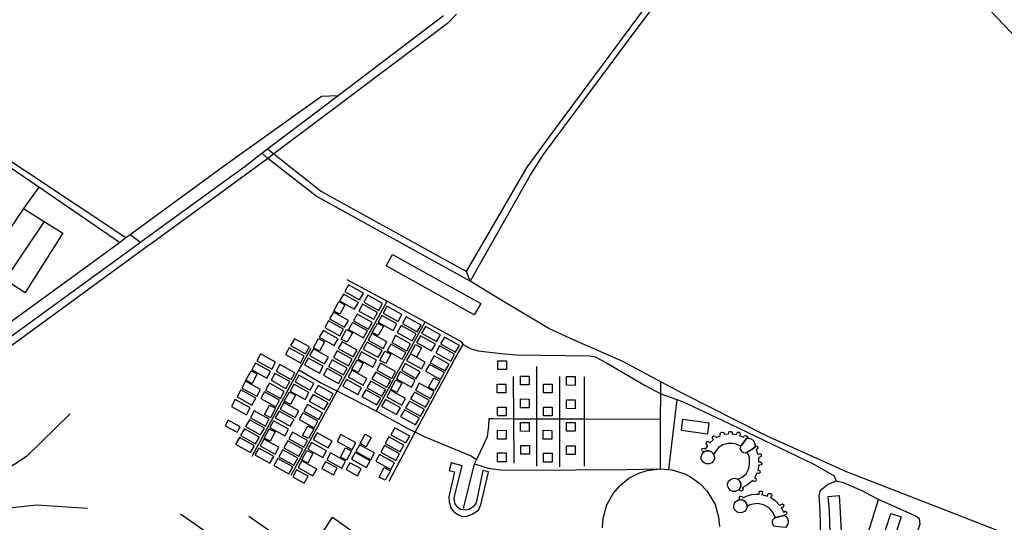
# Model space of a CAD drawing. Header units: millimetres. Extents: x 664923 to 767831, y 3118803 to 3207600.
# Tile 289 of 422: x 731445 to 733298, y 3158900 to 3159847. Entities that reach past the tile are written whole.
import ezdxf

# ---------------------------------------------------------------- set-up
doc = ezdxf.new("R2010")
doc.units = ezdxf.units.MM
for name, color, linetype in [('buildings', 5, 'Continuous'), ('roads_2', 2, 'Continuous'), ('roads_3', 3, 'Continuous')]:
    doc.layers.add(name, color=color, linetype=linetype)

msp = doc.modelspace()

# ---------------------------------------------------------------- linework, layer by layer
at = {"layer": 'buildings'}
for points in [[(732300.4, 3159290.51), (732134.31, 3159382.6), (732146.34, 3159404.07), (732312.44, 3159311.99), (732300.4, 3159290.51)], [(732056.43, 3159334.3), (732084.62, 3159318.66), (732091.77, 3159331.41), (732063.58, 3159347.05), (732056.43, 3159334.3)], [(732036.02, 3159297.77), (732045.56, 3159315.45), (732056.91, 3159309.39), (732047.37, 3159291.72), (732036.02, 3159297.77)], [(732046.96, 3159316.86), (732075.16, 3159301.21), (732082.31, 3159313.95), (732054.11, 3159329.61), (732046.96, 3159316.86)], [(732092.58, 3159314.67), (732120.78, 3159299.02), (732127.93, 3159311.76), (732099.73, 3159327.41), (732092.58, 3159314.67)], [(732028.07, 3159282.89), (732056.26, 3159267.25), (732063.41, 3159280), (732035.22, 3159295.64), (732028.07, 3159282.89)], [(732083.1, 3159297.82), (732111.31, 3159282.16), (732118.45, 3159294.91), (732090.25, 3159310.56), (732083.1, 3159297.82)], [(732128.79, 3159293.99), (732156.99, 3159278.34), (732164.13, 3159291.09), (732135.94, 3159306.73), (732128.79, 3159293.99)], [(732019.12, 3159266.56), (732047.32, 3159250.9), (732054.47, 3159263.65), (732026.27, 3159279.3), (732019.12, 3159266.56)], [(732063.93, 3159263.15), (732092.13, 3159247.51), (732099.28, 3159260.26), (732071.08, 3159275.9), (732063.93, 3159263.15)], [(732072.83, 3159279.04), (732101.03, 3159263.4), (732108.18, 3159276.15), (732079.98, 3159291.79), (732072.83, 3159279.04)], [(732119.32, 3159276.54), (732147.53, 3159260.9), (732154.67, 3159273.65), (732126.47, 3159289.29), (732119.32, 3159276.54)], [(732164.95, 3159274.35), (732193.15, 3159258.71), (732200.3, 3159271.45), (732172.1, 3159287.1), (732164.95, 3159274.35)], [(732008.71, 3159248.26), (732036.91, 3159232.61), (732044.06, 3159245.36), (732015.86, 3159261), (732008.71, 3159248.26)], [(732050.04, 3159245.05), (732059.58, 3159262.72), (732070.93, 3159256.66), (732061.39, 3159238.99), (732050.04, 3159245.05)], [(732108.39, 3159257.47), (732117.93, 3159275.14), (732129.27, 3159269.08), (732119.73, 3159251.41), (732108.39, 3159257.47)], [(732155.48, 3159257.5), (732183.67, 3159241.86), (732190.82, 3159254.61), (732162.63, 3159270.25), (732155.48, 3159257.5)], [(732201.22, 3159255.78), (732229.41, 3159240.14), (732236.56, 3159252.89), (732208.37, 3159268.53), (732201.22, 3159255.78)], [(731954.77, 3159232.93), (731982.97, 3159217.29), (731990.12, 3159230.04), (731961.91, 3159245.68), (731954.77, 3159232.93)], [(731997.83, 3159228.34), (732007.36, 3159246.02), (732018.71, 3159239.96), (732009.17, 3159222.29), (731997.83, 3159228.34)], [(732044.43, 3159226.94), (732072.63, 3159211.3), (732079.78, 3159224.05), (732051.58, 3159239.69), (732044.43, 3159226.94)], [(732091.49, 3159226.24), (732119.69, 3159210.6), (732126.84, 3159223.35), (732098.63, 3159238.99), (732091.49, 3159226.24)], [(732100.44, 3159242.59), (732128.64, 3159226.93), (732135.79, 3159239.68), (732107.59, 3159255.33), (732100.44, 3159242.59)], [(732145.2, 3159238.74), (732173.4, 3159223.09), (732180.54, 3159235.83), (732152.35, 3159251.47), (732145.2, 3159238.74)], [(732191.75, 3159238.34), (732219.95, 3159222.69), (732227.1, 3159235.44), (732198.9, 3159251.09), (732191.75, 3159238.34)], [(732236.95, 3159235.71), (732265.15, 3159220.06), (732272.3, 3159232.8), (732244.1, 3159248.46), (732236.95, 3159235.71)], [(731944.99, 3159215.82), (731973.18, 3159200.16), (731980.33, 3159212.91), (731952.14, 3159228.55), (731944.99, 3159215.82)], [(731990.5, 3159213.85), (732018.69, 3159198.21), (732025.84, 3159210.95), (731997.65, 3159226.6), (731990.5, 3159213.85)], [(732035.31, 3159210.22), (732063.51, 3159194.58), (732070.66, 3159207.32), (732042.46, 3159222.97), (732035.31, 3159210.22)], [(732081.08, 3159207.94), (732109.28, 3159192.3), (732116.43, 3159205.05), (732088.23, 3159220.69), (732081.08, 3159207.94)], [(732122.41, 3159204.73), (732131.95, 3159222.41), (732143.29, 3159216.36), (732133.75, 3159198.67), (732122.41, 3159204.73)], [(732136.31, 3159222.85), (732164.5, 3159207.2), (732171.65, 3159219.95), (732143.45, 3159235.59), (732136.31, 3159222.85)], [(732180.21, 3159217.08), (732189.74, 3159234.76), (732201.09, 3159228.7), (732191.55, 3159211.03), (732180.21, 3159217.08)], [(732227.9, 3159219.3), (732256.09, 3159203.64), (732263.24, 3159216.39), (732235.05, 3159232.04), (732227.9, 3159219.3)], [(731891.12, 3159204.17), (731919.31, 3159188.52), (731926.46, 3159201.27), (731898.27, 3159216.92), (731891.12, 3159204.17)], [(731980.67, 3159196.52), (732008.86, 3159180.88), (732016.01, 3159193.63), (731987.82, 3159209.27), (731980.67, 3159196.52)], [(732025.96, 3159193.25), (732054.15, 3159177.6), (732061.3, 3159190.35), (732033.11, 3159205.99), (732025.96, 3159193.25)], [(732070.19, 3159188.03), (732079.73, 3159205.71), (732091.08, 3159199.66), (732081.54, 3159181.97), (732070.19, 3159188.03)], [(732172.86, 3159204.38), (732201.06, 3159188.73), (732208.21, 3159201.48), (732180.01, 3159217.12), (732172.86, 3159204.38)], [(732217.62, 3159200.52), (732245.82, 3159184.88), (732252.97, 3159197.63), (732224.77, 3159213.27), (732217.62, 3159200.52)], [(732344.5, 3159204.23), (732360.82, 3159204.1), (732360.68, 3159187.49), (732344.35, 3159187.62), (732344.5, 3159204.23)], [(731870.72, 3159167.64), (731880.25, 3159185.32), (731891.6, 3159179.27), (731882.06, 3159161.58), (731870.72, 3159167.64)], [(731881.65, 3159186.72), (731909.85, 3159171.08), (731917, 3159183.83), (731888.8, 3159199.47), (731881.65, 3159186.72)], [(731927.29, 3159184.53), (731955.48, 3159168.89), (731962.63, 3159181.64), (731934.44, 3159197.28), (731927.29, 3159184.53)], [(732016.59, 3159176.88), (732044.78, 3159161.23), (732051.93, 3159173.98), (732023.74, 3159189.63), (732016.59, 3159176.88)], [(732062.86, 3159173.54), (732091.05, 3159157.9), (732098.2, 3159170.65), (732070.01, 3159186.29), (732062.86, 3159173.54)], [(732116.8, 3159186.63), (732145, 3159170.99), (732152.15, 3159183.73), (732123.94, 3159199.38), (732116.8, 3159186.63)], [(732153.93, 3159170.29), (732182.13, 3159154.63), (732189.28, 3159167.38), (732161.07, 3159183.04), (732153.93, 3159170.29)], [(732163.07, 3159186.4), (732191.27, 3159170.75), (732198.42, 3159183.5), (732170.22, 3159199.14), (732163.07, 3159186.4)], [(732208.73, 3159184.63), (732236.92, 3159168.99), (732244.07, 3159181.74), (732215.87, 3159197.38), (732208.73, 3159184.63)], [(731862.77, 3159152.76), (731890.97, 3159137.12), (731898.12, 3159149.87), (731869.91, 3159165.51), (731862.77, 3159152.76)], [(731917.81, 3159167.68), (731946, 3159152.04), (731953.15, 3159164.78), (731924.96, 3159180.43), (731917.81, 3159167.68)], [(731963.24, 3159164.41), (731991.43, 3159148.77), (731998.58, 3159161.51), (731970.39, 3159177.16), (731963.24, 3159164.41)], [(732053.04, 3159156.22), (732081.23, 3159140.56), (732088.38, 3159153.31), (732060.18, 3159168.95), (732053.04, 3159156.22)], [(732098.32, 3159152.94), (732126.52, 3159137.29), (732133.66, 3159150.04), (732105.47, 3159165.69), (732098.32, 3159152.94)], [(732107.68, 3159169.9), (732135.87, 3159154.26), (732143.02, 3159167.01), (732114.83, 3159182.65), (732107.68, 3159169.9)], [(732143.04, 3159150.37), (732152.58, 3159168.04), (732163.92, 3159161.99), (732154.39, 3159144.32), (732143.04, 3159150.37)], [(732214.4, 3159154.28), (732223.94, 3159171.95), (732235.28, 3159165.89), (732225.75, 3159148.21), (732214.4, 3159154.28)], [(732387.3, 3159175.36), (732403.62, 3159175.23), (732403.48, 3159158.63), (732387.16, 3159158.75), (732387.3, 3159175.36)], [(732473.72, 3159174.47), (732490.04, 3159174.34), (732489.91, 3159157.73), (732473.58, 3159157.86), (732473.72, 3159174.47)], [(731853.81, 3159136.42), (731882.01, 3159120.78), (731889.16, 3159133.53), (731860.96, 3159149.17), (731853.81, 3159136.42)], [(731907.53, 3159148.91), (731935.72, 3159133.26), (731942.87, 3159146.01), (731914.68, 3159161.66), (731907.53, 3159148.91)], [(731953.77, 3159146.97), (731981.96, 3159131.31), (731989.11, 3159144.06), (731960.92, 3159159.72), (731953.77, 3159146.97)], [(731999.4, 3159144.78), (732027.6, 3159129.12), (732034.75, 3159141.87), (732006.55, 3159157.52), (731999.4, 3159144.78)], [(732088.96, 3159136.57), (732117.15, 3159120.93), (732124.3, 3159133.66), (732096.11, 3159149.32), (732088.96, 3159136.57)], [(732135.71, 3159135.89), (732163.9, 3159120.23), (732171.05, 3159132.98), (732142.86, 3159148.63), (732135.71, 3159135.89)], [(732189.64, 3159148.97), (732217.84, 3159133.32), (732224.99, 3159146.07), (732196.79, 3159161.72), (732189.64, 3159148.97)], [(732343.29, 3159160.21), (732359.62, 3159160.08), (732359.49, 3159143.47), (732343.16, 3159143.6), (732343.29, 3159160.21)], [(732430.57, 3159160.22), (732446.9, 3159160.09), (732446.76, 3159143.48), (732430.43, 3159143.61), (732430.57, 3159160.22)], [(731843.41, 3159118.13), (731871.61, 3159102.48), (731878.76, 3159115.22), (731850.56, 3159130.87), (731843.41, 3159118.13)], [(731898.63, 3159133.03), (731926.82, 3159117.37), (731933.97, 3159130.12), (731905.78, 3159145.77), (731898.63, 3159133.03)], [(731942.84, 3159127.88), (731952.37, 3159145.56), (731963.72, 3159139.5), (731954.18, 3159121.83), (731942.84, 3159127.88)], [(731989.92, 3159127.92), (732018.12, 3159112.28), (732025.27, 3159125.02), (731997.07, 3159140.67), (731989.92, 3159127.92)], [(732125.88, 3159118.55), (732154.07, 3159102.91), (732161.22, 3159115.65), (732133.03, 3159131.3), (732125.88, 3159118.55)], [(732171.17, 3159115.28), (732199.36, 3159099.64), (732206.51, 3159112.38), (732178.32, 3159128.03), (732171.17, 3159115.28)], [(732180.53, 3159132.25), (732208.72, 3159116.6), (732215.87, 3159129.35), (732187.68, 3159145), (732180.53, 3159132.25)], [(732387.38, 3159132.13), (732403.71, 3159132), (732403.57, 3159115.4), (732387.25, 3159115.52), (732387.38, 3159132.13)], [(732474.05, 3159130.62), (732490.37, 3159130.49), (732490.23, 3159113.88), (732473.91, 3159114.01), (732474.05, 3159130.62)], [(731879.12, 3159096.81), (731907.32, 3159081.16), (731914.47, 3159093.91), (731886.27, 3159109.56), (731879.12, 3159096.81)], [(731905.61, 3159102.9), (731915.14, 3159120.58), (731926.49, 3159114.52), (731916.95, 3159096.84), (731905.61, 3159102.9)], [(731925.93, 3159096.66), (731954.13, 3159081.01), (731961.28, 3159093.76), (731933.08, 3159109.41), (731925.93, 3159096.66)], [(731934.89, 3159113.01), (731963.08, 3159097.36), (731970.23, 3159110.1), (731942.04, 3159125.76), (731934.89, 3159113.01)], [(731979.64, 3159109.15), (732007.84, 3159093.51), (732014.99, 3159106.25), (731986.79, 3159121.9), (731979.64, 3159109.15)], [(732161.8, 3159098.9), (732190, 3159083.26), (732197.14, 3159096.01), (732168.95, 3159111.65), (732161.8, 3159098.9)], [(732344.15, 3159116.84), (732360.48, 3159116.71), (732360.34, 3159100.11), (732344.02, 3159100.23), (732344.15, 3159116.84)], [(732430.88, 3159117.02), (732447.2, 3159116.89), (732447.07, 3159100.27), (732430.75, 3159100.41), (732430.88, 3159117.02)], [(731831.34, 3159081.69), (731853.9, 3159069.35), (731859.76, 3159079.93), (731837.19, 3159092.28), (731831.34, 3159081.69)], [(731870, 3159080.09), (731898.2, 3159064.44), (731905.35, 3159077.19), (731877.15, 3159092.84), (731870, 3159080.09)], [(731915.53, 3159078.36), (731943.73, 3159062.72), (731950.88, 3159075.47), (731922.68, 3159091.11), (731915.53, 3159078.36)], [(731970.74, 3159093.26), (731998.95, 3159077.62), (732006.09, 3159090.37), (731977.89, 3159106.01), (731970.74, 3159093.26)], [(732739.01, 3159066.06), (732690.04, 3159072.55), (732692.9, 3159093.84), (732741.86, 3159087.34), (732739.01, 3159066.06)], [(731860.65, 3159063.12), (731888.84, 3159047.48), (731895.99, 3159060.23), (731867.8, 3159075.87), (731860.65, 3159063.12)], [(731904.63, 3159058.46), (731914.17, 3159076.13), (731925.52, 3159070.07), (731915.98, 3159052.39), (731904.63, 3159058.46)], [(731977.27, 3159063.56), (731986.81, 3159081.25), (731998.16, 3159075.19), (731988.62, 3159057.51), (731977.27, 3159063.56)], [(732143.52, 3159064.89), (732171.71, 3159049.25), (732178.86, 3159062), (732150.67, 3159077.64), (732143.52, 3159064.89)], [(732344.25, 3159073.16), (732360.58, 3159073.02), (732360.44, 3159056.41), (732344.11, 3159056.54), (732344.25, 3159073.16)], [(732387.57, 3159087.92), (732403.9, 3159087.79), (732403.76, 3159071.17), (732387.43, 3159071.31), (732387.57, 3159087.92)], [(732430.12, 3159073.15), (732446.45, 3159073.02), (732446.31, 3159056.41), (732429.98, 3159056.54), (732430.12, 3159073.15)], [(732474.02, 3159088.06), (732490.34, 3159087.93), (732490.21, 3159071.32), (732473.89, 3159071.46), (732474.02, 3159088.06)], [(731851.28, 3159046.75), (731879.48, 3159031.1), (731886.62, 3159043.85), (731858.43, 3159059.49), (731851.28, 3159046.75)], [(731897.3, 3159043.96), (731925.5, 3159028.32), (731932.65, 3159041.07), (731904.45, 3159056.71), (731897.3, 3159043.96)], [(731951.24, 3159057.05), (731979.44, 3159041.41), (731986.59, 3159054.16), (731958.39, 3159069.8), (731951.24, 3159057.05)], [(731997.25, 3159055.73), (732025.44, 3159040.09), (732032.59, 3159052.84), (732004.4, 3159068.48), (731997.25, 3159055.73)], [(732042.06, 3159052.34), (732070.26, 3159036.68), (732077.41, 3159049.43), (732049.21, 3159065.09), (732042.06, 3159052.34)], [(732085.37, 3159048.24), (732094.9, 3159065.92), (732106.25, 3159059.86), (732096.71, 3159042.19), (732085.37, 3159048.24)], [(732132.49, 3159048.03), (732160.69, 3159032.38), (732167.84, 3159045.12), (732139.64, 3159060.77), (732132.49, 3159048.03)], [(732732.7, 3159032.59), (732729.78, 3159033.65), (732728.59, 3159036.31), (732729.5, 3159038.95), (732732.05, 3159039.71), (732734.96, 3159038.28), (732735.63, 3159037.58), (732739.93, 3159044.09), (732737.41, 3159046.96), (732737.54, 3159049.7), (732739.06, 3159051.76), (732741.02, 3159051.91), (732743.76, 3159049.64), (732750.53, 3159055.55), (732748.93, 3159057.54), (732748.41, 3159059.44), (732748.97, 3159061.47), (732751.16, 3159062.76), (732754.04, 3159061.93), (732755.84, 3159059.34), (732763.59, 3159063.61), (732763.31, 3159065.5), (732763.98, 3159067.84), (732765.68, 3159069.84), (732766.81, 3159069.68), (732769.76, 3159068.79), (732770.43, 3159065.76), (732778.96, 3159066.53), (732779.33, 3159069.21), (732780.73, 3159071.09), (732783.6, 3159070.9), (732785.17, 3159070.28), (732785.38, 3159068.44), (732785.19, 3159066.3), (732793.53, 3159065.21), (732794.84, 3159067.98), (732796.55, 3159069.5), (732798.89, 3159069.36), (732800.04, 3159068.56), (732800.57, 3159065.77), (732799.83, 3159063.97), (732799.66, 3159063.3), (732807.2, 3159060.43), (732808.41, 3159062.59), (732810.79, 3159063.17), (732812.48, 3159062.73), (732815.03, 3159060.81), (732815.25, 3159058.24), (732812.51, 3159057.72), (732802.44, 3159044.02), (732802, 3159042.96), (732793.41, 3159047.11), (732786.38, 3159048.4), (732777.89, 3159048.29), (732768.25, 3159045.9), (732759.91, 3159040.62), (732754.44, 3159033.01), (732750.7, 3159027.85), (732750, 3159029.42), (732746.5, 3159032.75), (732741.43, 3159034.61), (732737.01, 3159034.43), (732732.7, 3159032.59)], [(732800.82, 3159038.2), (732801.14, 3159040.84), (732802, 3159042.96), (732802.44, 3159044.02), (732812.51, 3159057.72), (732815.25, 3159058.24), (732815.95, 3159058.37), (732820.6, 3159057.1), (732824.95, 3159054.55), (732827.92, 3159049.41), (732829.05, 3159045.57), (732828.85, 3159043.61), (732828.66, 3159041.57), (732813.44, 3159031.24), (732810.48, 3159030.08), (732807.84, 3159030.57), (732805.04, 3159032.24), (732803.12, 3159034.37), (732800.82, 3159038.2)], [(731887.47, 3159026.63), (731915.68, 3159010.99), (731922.83, 3159023.73), (731894.62, 3159039.38), (731887.47, 3159026.63)], [(731932.76, 3159023.36), (731960.96, 3159007.71), (731968.11, 3159020.46), (731939.91, 3159036.1), (731932.76, 3159023.36)], [(731942.12, 3159040.33), (731970.32, 3159024.68), (731977.47, 3159037.43), (731949.27, 3159053.07), (731942.12, 3159040.33)], [(731975.95, 3159017.52), (731985.49, 3159035.2), (731996.83, 3159029.14), (731987.3, 3159011.47), (731975.95, 3159017.52)], [(731986.85, 3159037.44), (732015.04, 3159021.79), (732022.19, 3159034.54), (731993.99, 3159050.19), (731986.85, 3159037.44)], [(732048.59, 3159022.64), (732058.13, 3159040.31), (732069.47, 3159034.26), (732059.94, 3159016.58), (732048.59, 3159022.64)], [(732077.34, 3159033.33), (732105.54, 3159017.69), (732112.69, 3159030.44), (732084.49, 3159046.08), (732077.34, 3159033.33)], [(732124.22, 3159031.82), (732152.41, 3159016.18), (732159.56, 3159028.92), (732131.36, 3159044.57), (732124.22, 3159031.82)], [(732387.79, 3159044.64), (732404.12, 3159044.5), (732403.98, 3159027.89), (732387.66, 3159028.02), (732387.79, 3159044.64)], [(732474.13, 3159044.1), (732490.46, 3159043.96), (732490.32, 3159027.36), (732473.99, 3159027.48), (732474.13, 3159044.1)], [(732796.28, 3158980.83), (732804.56, 3158984.64), (732811.78, 3158991.33), (732816.74, 3159000.95), (732818.35, 3159010.09), (732818.03, 3159020.74), (732816.34, 3159027.31), (732813.44, 3159031.24), (732828.66, 3159041.57), (732828.85, 3159043.61), (732832.18, 3159043.04), (732833.78, 3159040.86), (732833.76, 3159038.67), (732830.93, 3159036.53), (732834.26, 3159028.43), (732837.31, 3159028.86), (732839.29, 3159028.53), (732839.98, 3159026.58), (732839.5, 3159023.48), (732837.73, 3159022.49), (732834.98, 3159022.2), (732835.45, 3159014), (732838.38, 3159013.7), (732841.11, 3159011.97), (732841.33, 3159009.89), (732840, 3159007.9), (732837.43, 3159007.67), (732835.86, 3159008.17), (732834.09, 3158998.08), (732837.64, 3158996.9), (732838.12, 3158993.76), (732836.3, 3158992.06), (732835.17, 3158991.91), (732832.1, 3158992.69), (732827.67, 3158983.9), (732830.1, 3158982.11), (732830.92, 3158979.99), (732830.37, 3158977.29), (732827.7, 3158976.53), (732825.7, 3158977.32), (732824.48, 3158978.78), (732814.72, 3158970.26), (732804.72, 3158965), (732806.45, 3158962.01), (732805.82, 3158960.39), (732803.35, 3158958.43), (732801.24, 3158959.16), (732800.09, 3158960.15), (732798.99, 3158962.36), (732800.1, 3158963.54), (732801.89, 3158968.1), (732801.79, 3158972.97), (732799.98, 3158977.07), (732798.6, 3158978.62), (732796.28, 3158980.83)], [(731923.4, 3159006.99), (731951.6, 3158991.34), (731958.75, 3159004.09), (731930.54, 3159019.74), (731923.4, 3159006.99)], [(732022.63, 3159017.75), (732050.83, 3159002.09), (732057.98, 3159014.84), (732029.78, 3159030.5), (732022.63, 3159017.75)], [(732069.08, 3159018.69), (732097.28, 3159003.04), (732104.43, 3159015.78), (732076.23, 3159031.44), (732069.08, 3159018.69)], [(732114.98, 3159014.85), (732143.18, 3158999.21), (732150.33, 3159011.96), (732122.12, 3159027.6), (732114.98, 3159014.85)], [(732343.86, 3159030.53), (732360.19, 3159030.39), (732360.06, 3159013.78), (732343.73, 3159013.91), (732343.86, 3159030.53)], [(732430.76, 3159029.95), (732447.09, 3159029.82), (732446.95, 3159013.21), (732430.62, 3159013.34), (732430.76, 3159029.95)], [(732746.5, 3159032.75), (732750, 3159029.42), (732750.7, 3159027.85), (732752, 3159024.9), (732752.1, 3159020.03), (732750.31, 3159015.47), (732747.24, 3159012.18), (732742.41, 3159009.99), (732736.96, 3159010), (732732.94, 3159011.66), (732729.34, 3159015.14), (732727.43, 3159019.53), (732727.21, 3159023.59), (732729.12, 3159028.95), (732730.72, 3159030.59), (732732.7, 3159032.59), (732737.01, 3159034.43), (732741.43, 3159034.61), (732746.5, 3159032.75)], [(731958.8, 3158985.7), (731980.29, 3158973.8), (731987.43, 3158986.56), (731965.94, 3158998.46), (731958.8, 3158985.7)], [(731968.62, 3159003.04), (731996.82, 3158987.39), (732003.97, 3159000.14), (731975.77, 3159015.78), (731968.62, 3159003.04)], [(732013.66, 3159000.96), (732035.38, 3158989.31), (732042.34, 3159002.17), (732020.63, 3159013.8), (732013.66, 3159000.96)], [(732059.05, 3158999.23), (732080.76, 3158987.6), (732087.73, 3159000.44), (732066.01, 3159012.09), (732059.05, 3158999.23)], [(732121.51, 3158985.15), (732131.05, 3159002.83), (732142.4, 3158996.78), (732132.86, 3158979.09), (732121.51, 3158985.15)], [(732253.36, 3158997.37), (732263.28, 3158995.18), (732252.5, 3158947.87), (732253.03, 3158937.51), (732256.95, 3158926.03), (732261.74, 3158919.75), (732270.33, 3158913.77), (732279.07, 3158910.91), (732286.55, 3158911.6), (732296.46, 3158915.26), (732308.37, 3158922.72), (732312.95, 3158932.54), (732324.87, 3158983.34), (732326.82, 3158994.93), (732316.23, 3158997.31), (732303.65, 3158936.79), (732298.47, 3158929.01), (732290.87, 3158923.9), (732283.94, 3158922.67), (732274.68, 3158924.11), (732269.62, 3158927.58), (732264.16, 3158934.71), (732262.45, 3158944.18), (732262.89, 3158949.27), (732277.72, 3159006.27), (732257.09, 3159011.7), (732253.36, 3158997.37)], [(732796.28, 3158980.83), (732798.6, 3158978.62), (732799.98, 3158977.07), (732801.79, 3158972.97), (732801.89, 3158968.1), (732800.1, 3158963.54), (732798.99, 3158962.36), (732797.95, 3158961.24), (732797.02, 3158960.26), (732792.21, 3158958.06), (732786.75, 3158958.08), (732782.72, 3158959.74), (732779.12, 3158963.22), (732777.22, 3158967.59), (732777, 3158971.67), (732778.9, 3158977.03), (732782.48, 3158980.67), (732786.81, 3158982.51), (732791.22, 3158982.68), (732796.28, 3158980.83)], [(732813.12, 3158933.73), (732813.58, 3158928.93), (732812.12, 3158924.21), (732808.99, 3158920.45), (732804.64, 3158918.17), (732800.16, 3158917.7), (732795.06, 3158919.17), (732790.95, 3158922.73), (732789, 3158926.61), (732788.57, 3158931.58), (732790.01, 3158936.13), (732792.52, 3158939.35), (732797.49, 3158942.17), (732799.78, 3158942.36), (732802.59, 3158942.59), (732807.06, 3158941.17), (732810.51, 3158938.42), (732813.12, 3158933.73)], [(732799.78, 3158942.36), (732798.91, 3158945.68), (732800.41, 3158948.87), (732801.83, 3158949.25), (732804.36, 3158948.35), (732805.58, 3158947.06), (732805.78, 3158946.06), (732815.45, 3158950.42), (732822.41, 3158952.28), (732832.21, 3158953.01), (732836.46, 3158952.86), (732836.17, 3158955.17), (732836.67, 3158957.15), (732837.91, 3158958.31), (732840.12, 3158958.41), (732842.65, 3158957.27), (732842.69, 3158955.3), (732841.6, 3158953.02), (732841.07, 3158952.54), (732852.21, 3158949.19), (732852.8, 3158952.58), (732855.04, 3158954.12), (732857.73, 3158954.35), (732859.43, 3158952.9), (732860.19, 3158950.53), (732859.39, 3158948.96), (732857.86, 3158947.51), (732866.6, 3158941.19), (732875.35, 3158931.37), (732877.52, 3158933.56), (732880.25, 3158934.56), (732882.68, 3158932.83), (732882.37, 3158930.14), (732881.33, 3158928.28), (732879.97, 3158927.95), (732877.76, 3158927.78), (732882.36, 3158919.13), (732885.19, 3158920.79), (732887.54, 3158919.83), (732888.43, 3158917.58), (732887.99, 3158915.37), (732886.69, 3158914.28), (732883.73, 3158912.85), (732867.19, 3158908.71), (732861.47, 3158919.31), (732855.15, 3158927.1), (732844.63, 3158932.96), (732833.64, 3158935.12), (732824.87, 3158933.94), (732817.67, 3158931.95), (732813.58, 3158928.93), (732813.12, 3158933.73), (732810.51, 3158938.42), (732807.06, 3158941.17), (732802.59, 3158942.59), (732799.78, 3158942.36)], [(732957.12, 3158805.14), (732964.54, 3158831.26), (732969.82, 3158878.74), (732969.1, 3158921.34), (732966.41, 3158948.18), (732986.95, 3158950.38), (732988.77, 3158918.99), (732990.6, 3158880.82), (732986.28, 3158845.38), (732980.67, 3158808.6), (732977.95, 3158798.54), (732957.12, 3158805.14)], [(732862.21, 3158905.27), (732864.14, 3158907.09), (732867.19, 3158908.71), (732883.73, 3158912.85), (732886.79, 3158911.17), (732889.56, 3158907.23), (732891.27, 3158902.51), (732890.25, 3158896.65), (732888.65, 3158893), (732885.79, 3158890.17), (732867.45, 3158891.89), (732864.42, 3158892.87), (732862.71, 3158894.92), (732861.63, 3158897.99), (732861.51, 3158900.84), (732862.21, 3158905.27)], [(733038.96, 3158778.27), (733070.47, 3158874.05), (733084.33, 3158916.2), (733103.65, 3158909.91), (733058.28, 3158771.98), (733038.96, 3158778.27)]]:
    msp.add_lwpolyline(points, close=True, dxfattribs=at)
at = {"layer": 'roads_2'}
for points in [[(732925.68, 3160226.97), (732770.41, 3160046.35), (732608.18, 3159832.54), (732429.7, 3159592.75), (732407.95, 3159558.32), (732292.41, 3159354.1), (732002.84, 3159514.3), (731911.64, 3159585.23), (731900.66, 3159594.86)], [(731911.51, 3159603.08), (731923.26, 3159593.97), (732012.98, 3159522.64), (732285.97, 3159372.06), (732400.03, 3159568.83), (732448.3, 3159634.43), (732764.07, 3160061.89), (732916.23, 3160236.91)], [(731107.08, 3158217.46), (731142.64, 3158268.13), (731149.38, 3158277.72), (731244.61, 3158413.43), (731279.02, 3158467.77), (731288.76, 3158488.13), (731294.54, 3158506.97), (731297.14, 3158540.15), (731304.17, 3158739.85), (731316.98, 3159111.06), (731319.24, 3159143.37), (731320.05, 3159146.44), (731323.55, 3159159.88), (731324.12, 3159161.06), (731329.67, 3159172.67), (731341.83, 3159187.03), (731395.41, 3159226.34), (731672.05, 3159427.54), (731682.22, 3159434.93), (731869.05, 3159570.83), (731900.66, 3159594.86), (731911.51, 3159603.08), (732044.33, 3159703.99), (732242.4, 3159854.46)], [(732266.93, 3159856.71), (732249.83, 3159839.54), (731923.26, 3159593.97), (731911.64, 3159585.23), (731878.5, 3159560.31), (731694.66, 3159426.27), (731684.75, 3159419.06), (731403.85, 3159214.26)], [(732033.43, 3158909.28), (732539.45, 3158552.6), (732553.04, 3158543.05), (732724.76, 3158422.53), (733243.76, 3158058.64), (733253.11, 3158052.26), (733437.64, 3157926.19), (733535.89, 3157859.89)]]:
    msp.add_lwpolyline(points, dxfattribs=at)
at = {"layer": 'roads_3'}
for points in [[(733429.59, 3159697.6), (732938.25, 3160213.76)], [(731230.46, 3159710.78), (731239.71, 3159704.64), (731369.21, 3159618.71), (731644.89, 3159436.08)], [(731301.93, 3159158.35), (731305.53, 3159173.29), (731314.55, 3159190.02), (731343.46, 3159216.3), (731586.19, 3159393.19), (731632.58, 3159427.1), (731644.89, 3159436.08), (731653.03, 3159442.03), (731828.66, 3159570.32), (732012.67, 3159702.75), (732044.33, 3159703.99)], [(731632.58, 3159427.1), (731481, 3159530.98), (731437.87, 3159560.54), (731364.38, 3159610.91), (731233.86, 3159695.57), (731224.39, 3159701.71)], [(731044.54, 3159602.4), (731076.99, 3159581.09), (731123.18, 3159550.73), (731173.29, 3159517.81), (731225.81, 3159483.31), (731258.31, 3159461.95), (731315.29, 3159424.51), (731379.42, 3159382.4), (731404.25, 3159366.06), (731417.74, 3159357.2), (731455.36, 3159332.49)], [(731481, 3159530.98), (731452.11, 3159490.63), (731412.6, 3159431.8), (731379.42, 3159382.4)], [(731452.11, 3159490.63), (731490.68, 3159466.56), (731526.15, 3159444.44)], [(731490.68, 3159466.56), (731417.74, 3159357.2)], [(731526.15, 3159444.44), (731455.36, 3159332.49)], [(731653.03, 3159442.03), (731672.05, 3159427.54)], [(733447.84, 3158824.82), (733386.17, 3158845.08), (733183.42, 3158924.04), (733000.79, 3158994.82), (732850.37, 3159062.86), (732692.78, 3159142.71), (732651.41, 3159164.67), (732579.59, 3159202.75), (732488.26, 3159242.85), (732440.45, 3159264.97), (732352.1, 3159317.41), (732292.41, 3159354.1), (732285.97, 3159372.06)], [(732060.74, 3159357.38), (732136.18, 3159316.1), (732208.03, 3159277.17), (732274.33, 3159241.23), (732279.38, 3159234.61), (732292.72, 3159227.23), (732307.56, 3159222.64), (732351.11, 3159217.55), (732379.42, 3159215.36), (732517.65, 3159213.36), (732527.98, 3159211.27), (732548.15, 3159200.98), (732621.64, 3159157.68), (732651.21, 3159141.67)], [(731955.63, 3158988.37), (732042.5, 3159146.93), (732136.18, 3159316.1)], [(732115.96, 3159109.49), (732208.03, 3159277.17)], [(731882.14, 3159024.65), (731970.3, 3159186.13), (731993.09, 3159227.88)], [(732140.22, 3158977.35), (732189.18, 3159069.42), (732263.28, 3159206.34), (732279.38, 3159234.61)], [(732304.4, 3159017.41), (732293.15, 3159024.76), (732206.88, 3159060.76), (732189.18, 3159069.42), (732177.38, 3159075.18), (732115.96, 3159109.49), (732042.5, 3159146.93), (732011.25, 3159162.85), (731970.3, 3159186.13)], [(732418.19, 3159005.34), (732418.28, 3159094.92), (732418.35, 3159175.67), (732418.07, 3159193.49)], [(732375.24, 3159011.06), (732374.6, 3159095.03), (732374, 3159174.49)], [(732461.21, 3159004.36), (732461.38, 3159094.81), (732461.53, 3159174.38)], [(732507.71, 3159005.59), (732507.82, 3159094.7), (732507.91, 3159173.63)], [(732651.08, 3159000.58), (732650.79, 3159094.35), (732651.21, 3159141.67), (732651.41, 3159164.67)], [(732651.21, 3159141.67), (732681.35, 3159131.03), (732692.18, 3159127.21), (732766.59, 3159092.02), (732939.45, 3159009.3), (732977.35, 3158987.59), (732981.09, 3158977.13)], [(732681.35, 3159131.03), (732665.83, 3158999.24)], [(731540.06, 3159104.32), (731457.98, 3159023.69), (731393.36, 3158981.66), (731345.23, 3158952.64)], [(732280.34, 3158925.89), (732300.76, 3159009.88), (732304.4, 3159017.41), (732312.71, 3159034.67), (732324.99, 3159061.7), (732327.87, 3159081.19), (732328.13, 3159095.25), (732336.54, 3159095.13)], [(732336.54, 3159095.13), (732374.6, 3159095.03), (732418.28, 3159094.92), (732461.38, 3159094.81), (732507.82, 3159094.7), (732650.79, 3159094.35)], [(732300.76, 3159009.88), (732326.42, 3159001.68), (732350.43, 3158998.49), (732395.43, 3158998.16), (732585.99, 3158999.03), (732651.08, 3159000.58)], [(732541.53, 3158889.3), (732542.83, 3158907.81), (732549.92, 3158932.92), (732561.75, 3158954.25), (732574.82, 3158969.46), (732591.38, 3158982.68), (732610.27, 3158992.52), (732625.53, 3158997.43), (732651.08, 3159000.58), (732665.83, 3158999.24), (732672.22, 3158998.67), (732694.43, 3158992.02), (732707.4, 3158985.56), (732724.84, 3158972.97), (732738.32, 3158958.75), (732753.35, 3158933.31), (732760.21, 3158910.12), (732761.9, 3158892.15)], [(733027.53, 3158573.48), (733120.7, 3158842.53), (733139.16, 3158897.13), (733138.31, 3158906.62), (733131.28, 3158911.44), (733061.33, 3158942.8), (733053.27, 3158946.41), (733030.21, 3158958.91), (732994.94, 3158974.2), (732981.09, 3158977.13), (732967.2, 3158971.48), (732951.17, 3158958.85), (732948.52, 3158950.16), (732950.4, 3158920.81), (732951.61, 3158871.15), (732947.74, 3158836.29), (732940.52, 3158806.11), (732924.42, 3158763.88), (732901.15, 3158721.5), (732868.69, 3158683.48), (732851.95, 3158667.61)], [(732948.65, 3158592.39), (733008.52, 3158772.03), (733061.33, 3158942.8)], [(731325.1, 3158919.92), (731344.94, 3158918.34), (731391, 3158923.42), (731476.44, 3158932.84), (731572.23, 3158926.3)], [(731942.55, 3158778.18), (731747.18, 3158915.15)], [(731774.06, 3158534.9), (731820.58, 3158602.73), (731870.85, 3158676.02), (731900.42, 3158718.16), (731942.55, 3158778.18), (731983.39, 3158836.37), (732011.98, 3158877.1), (732023.5, 3158893.68), (732033.43, 3158909.28)], [(731983.39, 3158836.37), (731876.19, 3158910.68)]]:
    msp.add_lwpolyline(points, dxfattribs=at)

doc.saveas('drawing.dxf')
